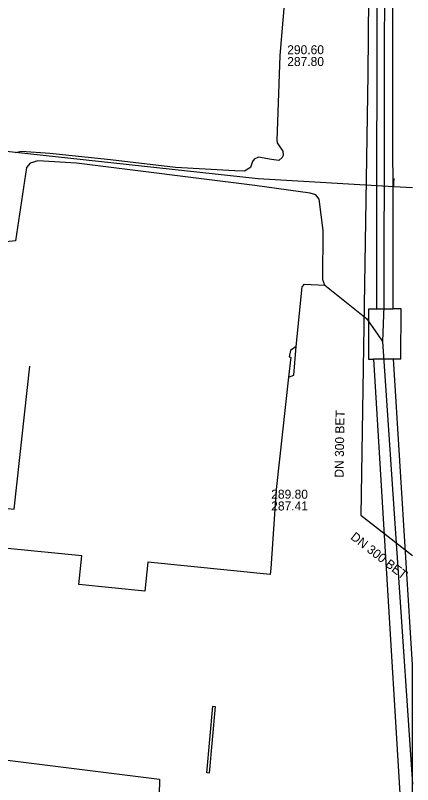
# Model space of a CAD drawing. Extents: x -595540 to -593988, y -1160850 to -1159202.
# Drawn here: x -594026.2 to -593990.8, y -1159822.4 to -1159753.9 of the extents above; entities that cross this region are included whole.
import ezdxf

# ---------------------------------------------------------------- set-up
doc = ezdxf.new("R2010")
doc.units = 0
for name, color, linetype in [('BKOM-ODVODNENI_objekt', 7, 'Continuous'), ('BKOM_kabel SSZ', 7, 'Continuous'), ('BVK-VODOVOD_trasa sítě', 7, 'Continuous'), ('CETIN_kabel podzemní', 7, 'Continuous'), ('CETIN_kabelovod', 7, 'Continuous'), ('DESTOVA-NEPROVOZOVANA_popisy', 7, 'Continuous'), ('DESTOVA_trasa neprovozované sítě', 7, 'Continuous'), ('EON-NN_kabel', 7, 'Continuous'), ('TEPLARNY-TEPLOVODY_trasa sítě', 7, 'Continuous')]:
    doc.layers.add(name, color=color, linetype=linetype)

msp = doc.modelspace()

# ---------------------------------------------------------------- linework, layer by layer
at = {"layer": 'BKOM-ODVODNENI_objekt'}
msp.add_lwpolyline([(-594009.17, -1159821.41), (-594008.64, -1159815.45), (-594008.44, -1159815.48), (-594008.97, -1159821.43)], close=True, dxfattribs=at)
at = {"layer": 'BKOM_kabel SSZ'}
msp.add_lwpolyline([(-594037.716, -1159821.124), (-594037.45, -1159821.16), (-594034.18, -1159821.38), (-594032.86, -1159819.54), (-594031.94, -1159819.66), (-594013.39, -1159821.96), (-594013.46, -1159826.31), (-593998.61, -1159827.46), (-593997.96, -1159842.69), (-593997.69, -1159852.89), (-593995.08, -1159853.04), (-593992.28, -1159856.08), (-593990.841, -1159858.086)], dxfattribs=at)
at = {"layer": 'BVK-VODOVOD_trasa sítě'}
for points in [[(-594036.973, -1159769.312), (-594036.62, -1159764.95), (-594004.61, -1159768.44), (-593992.514, -1159769.134), (-593990.841, -1159769.234)], [(-593992.514, -1159769.134), (-593992.504, -1159768.825), (-593992.481, -1159768.429)]]:
    msp.add_lwpolyline(points, dxfattribs=at)
at = {"layer": 'CETIN_kabel podzemní'}
for points in [[(-593993.24, -1159678.38), (-593993.39, -1159779.81), (-593993.53, -1159782.95)], [(-594020.77, -1159767.06), (-594024.23, -1159766.85), (-594024.91, -1159767.06), (-594025.23, -1159767.44), (-594026.21, -1159773.98)], [(-594004.89, -1159769.04), (-594020.77, -1159767.06)], [(-593998.66, -1159777.93), (-593998.83, -1159777.47), (-593998.8, -1159773.06), (-593999.16, -1159770.28), (-593999.47, -1159769.87), (-593999.96, -1159769.72), (-594004.89, -1159769.04)], [(-594026.21, -1159773.98), (-594029.87, -1159774.37)], [(-594001.2, -1159783.41), (-594000.68, -1159778.09), (-594000.47, -1159777.86), (-593998.66, -1159777.93)], [(-593998.66, -1159777.93), (-593994.94, -1159780.91), (-593993.97, -1159782.3)], [(-593993.97, -1159782.3), (-593993.53, -1159782.95)], [(-593993.53, -1159782.95), (-593990.841, -1159822.401)], [(-594001.88, -1159786.14), (-594001.43, -1159785.96), (-594001.2, -1159783.41)], [(-594001.2, -1159783.41), (-594001.72, -1159783.76), (-594001.83, -1159784.32)], [(-594001.83, -1159784.32), (-594001.68, -1159784.34), (-594001.88, -1159786.14), (-594002.98, -1159796.16), (-594003.46, -1159803.2), (-594003.52, -1159803.73)], [(-594003.52, -1159803.73), (-594014.43, -1159802.62), (-594014.693, -1159805.21), (-594020.57, -1159804.613), (-594020.312, -1159802.07), (-594026.91, -1159801.401)]]:
    msp.add_lwpolyline(points, dxfattribs=at)
at = {"layer": 'CETIN_kabelovod'}
for points in [[(-593993.97, -1159679.31), (-593994.07, -1159780.06), (-593992.57, -1159780.05), (-593992.7, -1159679.31), (-593993.97, -1159679.31)], [(-593994.77, -1159780.06), (-593994.77, -1159784.52), (-593994.31, -1159784.52), (-593992.55, -1159784.51), (-593991.89, -1159784.51), (-593991.86, -1159780.05), (-593992.57, -1159780.05), (-593994.07, -1159780.06), (-593994.77, -1159780.06)], [(-593990.841, -1159841.863), (-593990.841, -1159811.782), (-593992.55, -1159784.51), (-593994.31, -1159784.52)]]:
    msp.add_lwpolyline(points, close=True, dxfattribs=at)
at = {"layer": 'DESTOVA-NEPROVOZOVANA_popisy'}
for p, q in [((-594002.006, -1159758.401), (-594002.006, -1159758.401)), ((-594003.434, -1159798.015), (-594003.434, -1159798.015))]:
    msp.add_line(p, q, dxfattribs=at)
at = {"layer": 'DESTOVA_trasa neprovozované sítě'}
for p, q in [((-593994.496, -1159712.351), (-593994.821, -1159759.134)), ((-593994.821, -1159759.134), (-593995.446, -1159798.43)), ((-593995.446, -1159798.43), (-593990.841, -1159802.035))]:
    msp.add_line(p, q, dxfattribs=at)
at = {"layer": 'EON-NN_kabel'}
msp.add_lwpolyline([(-594002.056, -1159750.05), (-594002.409, -1159754.308), (-594002.681, -1159757.46), (-594002.923, -1159765.029), (-594002.917, -1159765.257), (-594002.676, -1159765.617), (-594002.4, -1159765.979), (-594002.377, -1159766.363), (-594002.471, -1159766.566), (-594002.757, -1159766.813), (-594003.412, -1159766.733), (-594004.571, -1159766.531), (-594004.951, -1159766.698), (-594005.097, -1159766.925), (-594005.278, -1159767.448), (-594005.817, -1159767.788), (-594006.666, -1159767.755), (-594011.946, -1159767.435), (-594017.754, -1159766.767), (-594023.163, -1159766.195), (-594025.686, -1159766.007), (-594026.244, -1159766.154)], dxfattribs=at)
at = {"layer": 'TEPLARNY-TEPLOVODY_trasa sítě'}
msp.add_lwpolyline([(-594034.906, -1159802.303), (-594034.31, -1159797.026), (-594026.314, -1159797.896), (-594024.926, -1159785.16)], dxfattribs=at)

# ---------------------------------------------------------------- texts
at = {"layer": 'DESTOVA-NEPROVOZOVANA_popisy'}
for s, p in [('290.60', (-594002.006, -1159757.351)), ('287.80', (-594002.006, -1159758.401)), ('289.80', (-594003.434, -1159796.965)), ('287.41', (-594003.434, -1159798.015))]:
    msp.add_text(s, height=0.8, dxfattribs=at).set_placement(p)
for rotation, p in [(89.09494, (-593996.994, -1159795.095)), (321.94499, (-593996.431, -1159800.505))]:
    msp.add_text('DN 300 BET', height=0.8, rotation=rotation, dxfattribs=at).set_placement(p)

doc.saveas('drawing.dxf')
